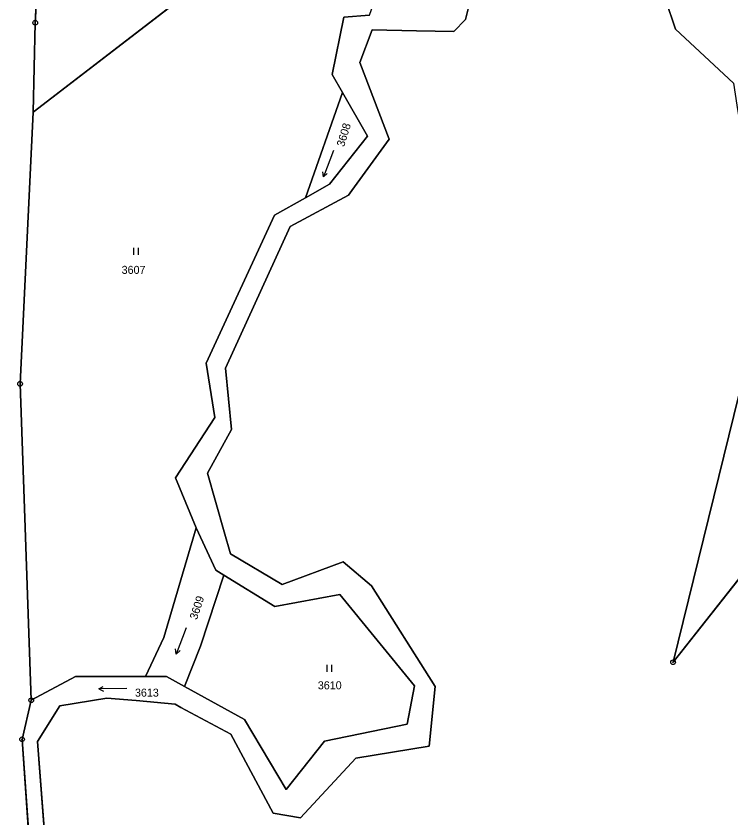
# Model space of a CAD drawing. Extents: x -689422 to -685210, y -987725 to -982160.
# Drawn here: x -686916.3 to -686764.7, y -987606.8 to -987436.5 of the extents above; entities that cross this region are included whole.
import ezdxf

# ---------------------------------------------------------------- set-up
doc = ezdxf.new("R2010")
doc.units = 0
for name, color, linetype in [('KN_Hranice obce', 7, 'Continuous'), ('KN_Hranice_katastrální území', 7, 'Continuous'), ('KN_Hranice_parcel', 7, 'Continuous'), ('KN_Parcelni cisla', 7, 'Continuous'), ('KN_Polygon parcely', 7, 'Continuous'), ('KN_POZEMKY_OSTATNI PLOCHA', 7, 'Continuous'), ('KN_POZEMKY_TTP', 7, 'Continuous'), ('KN_POZEMKY_VODNI_PLOCHA', 7, 'Continuous'), ('KN_VYUZITI_07_vodni plocha_tok prirozeny', 7, 'Continuous'), ('KN_VYUZITI_08_vodni plocha _tok umely', 7, 'Continuous'), ('KN_VYUZITI_16_ostatni plocha_silnice', 7, 'Continuous'), ('KN_Značky bodu BP', 7, 'Continuous'), ('KN_Značky kultur', 7, 'Continuous')]:
    doc.layers.add(name, color=color, linetype=linetype)

msp = doc.modelspace()

# ---------------------------------------------------------------- linework, layer by layer
at = {"layer": 'KN_Hranice obce'}
for points in [[(-686755.42, -987332.49), (-686773.36, -987386.48), (-686778.51, -987407.74), (-686780.35, -987427.48), (-686776.42, -987439.33), (-686764.12, -987450.8)], [(-686861.77, -987605.76), (-686855.95, -987606.71), (-686844.22, -987594.07), (-686828.69, -987591.51), (-686827.37, -987578.87), (-686840.92, -987557.46), (-686846.92, -987552.4), (-686859.89, -987557.2), (-686870.8, -987550.72), (-686872.14, -987546.06), (-686875.73, -987533.58), (-686870.61, -987524.32), (-686871.87, -987511.25), (-686858.16, -987481.21), (-686845.8, -987474.57), (-686845.05, -987473.54), (-686837.13, -987462.67), (-686839.33, -987456.93), (-686843.38, -987446.39), (-686840.77, -987439.46), (-686831.38, -987439.66), (-686823.47, -987439.82), (-686820.99, -987437.27), (-686818.58, -987427.67)], [(-686760.81, -987508.13), (-686776.93, -987573.72), (-686756.33, -987547.56)], [(-686907.88, -987641.59), (-686911.74, -987590.54), (-686907.04, -987582.95), (-686897.04, -987581.3), (-686890.86, -987581.86), (-686882.59, -987582.62), (-686881.34, -987583.3), (-686870.78, -987588.99), (-686861.77, -987605.76)]]:
    msp.add_lwpolyline(points, dxfattribs=at)
at = {"layer": 'KN_Hranice_katastrální území'}
for points in [[(-686755.42, -987332.49), (-686773.36, -987386.48), (-686778.51, -987407.74), (-686780.35, -987427.48), (-686776.42, -987439.33), (-686764.12, -987450.8)], [(-686861.77, -987605.76), (-686855.95, -987606.71), (-686844.22, -987594.07), (-686828.69, -987591.51), (-686827.37, -987578.87), (-686840.92, -987557.46), (-686846.92, -987552.4), (-686859.89, -987557.2), (-686870.8, -987550.72), (-686872.14, -987546.06), (-686875.73, -987533.58), (-686870.61, -987524.32), (-686871.87, -987511.25), (-686858.16, -987481.21), (-686845.8, -987474.57), (-686845.05, -987473.54), (-686837.13, -987462.67), (-686839.33, -987456.93), (-686843.38, -987446.39), (-686840.77, -987439.46), (-686831.38, -987439.66), (-686823.47, -987439.82), (-686820.99, -987437.27), (-686818.58, -987427.67)], [(-686760.81, -987508.13), (-686776.93, -987573.72), (-686756.33, -987547.56)], [(-686907.88, -987641.59), (-686911.74, -987590.54), (-686907.04, -987582.95), (-686897.04, -987581.3), (-686890.86, -987581.86), (-686882.59, -987582.62), (-686881.34, -987583.3), (-686870.78, -987588.99), (-686861.77, -987605.76)]]:
    msp.add_lwpolyline(points, dxfattribs=at)
at = {"layer": 'KN_Hranice_parcel'}
for p, q in [((-686912.66, -987456.94), (-686830.46, -987393.63)), ((-686843.38, -987446.39), (-686840.77, -987439.46)), ((-686840.77, -987439.46), (-686831.38, -987439.66)), ((-686831.38, -987439.66), (-686823.47, -987439.82)), ((-686839.33, -987456.93), (-686843.38, -987446.39)), ((-686854.91, -987475.14), (-686847.08, -987452.77)), ((-686845.8, -987474.57), (-686845.05, -987473.54)), ((-686776.93, -987573.72), (-686756.33, -987547.56)), ((-686840.92, -987557.46), (-686846.92, -987552.4)), ((-686911.74, -987590.54), (-686907.04, -987582.95)), ((-686907.88, -987641.59), (-686911.74, -987590.54)), ((-686861.77, -987605.76), (-686855.95, -987606.71))]:
    msp.add_line(p, q, dxfattribs=at)
for points in [[(-686755.42, -987332.49), (-686773.36, -987386.48), (-686778.51, -987407.74), (-686780.35, -987427.48), (-686776.42, -987439.33), (-686764.12, -987450.8), (-686763.37, -987455.44)], [(-686823.47, -987439.82), (-686820.99, -987437.27), (-686818.58, -987427.67)], [(-686912.66, -987456.94), (-686912.26, -987437.97), (-686911.94, -987431.93)], [(-686847.08, -987452.77), (-686849.27, -987448.97), (-686846.79, -987436.76), (-686841.34, -987436.37)], [(-686854.91, -987475.14), (-686849.8, -987472.26), (-686841.74, -987462.07), (-686847.08, -987452.77)], [(-686763.37, -987455.44), (-686758.35, -987486.58), (-686760.81, -987508.13), (-686776.93, -987573.72)], [(-686913.09, -987581.77), (-686915.48, -987514.61), (-686912.66, -987456.94)], [(-686845.05, -987473.54), (-686837.13, -987462.67), (-686839.33, -987456.93)], [(-686878.13, -987545.19), (-686882.46, -987534.59), (-686874.13, -987521.74), (-686875.98, -987510.22), (-686861.47, -987478.83), (-686854.91, -987475.14)], [(-686872.14, -987546.06), (-686875.73, -987533.58), (-686870.61, -987524.32), (-686871.87, -987511.25), (-686858.16, -987481.21), (-686845.8, -987474.57)], [(-686888.89, -987576.75), (-686884.94, -987568.44), (-686878.13, -987545.19)], [(-686872.26, -987555.2), (-686873.93, -987554.17), (-686878.13, -987545.19)], [(-686846.92, -987552.4), (-686859.89, -987557.2), (-686870.8, -987550.72), (-686872.14, -987546.06)], [(-686880.56, -987578.87), (-686877.17, -987570.3), (-686872.26, -987555.2)], [(-686880.56, -987578.87), (-686867.88, -987585.85), (-686859.01, -987600.71), (-686850.89, -987590.43), (-686833.32, -987586.83), (-686831.8, -987578.68), (-686847.63, -987559.3), (-686861.45, -987561.87), (-686872.26, -987555.2)], [(-686855.95, -987606.71), (-686844.22, -987594.07), (-686828.69, -987591.51), (-686827.37, -987578.87), (-686840.92, -987557.46)], [(-686913.09, -987581.77), (-686903.7, -987576.71), (-686888.89, -987576.75)], [(-686888.89, -987576.75), (-686884.41, -987576.76), (-686880.56, -987578.87)], [(-686910.83, -987649.41), (-686915.05, -987590.07), (-686913.09, -987581.77)], [(-686907.04, -987582.95), (-686897.04, -987581.3), (-686890.86, -987581.86)], [(-686890.86, -987581.86), (-686882.59, -987582.62), (-686881.34, -987583.3)], [(-686881.34, -987583.3), (-686870.78, -987588.99), (-686861.77, -987605.76)]]:
    msp.add_lwpolyline(points, dxfattribs=at)
at = {"layer": 'KN_Polygon parcely'}
for points in [[(-686760.81, -987508.13), (-686776.93, -987573.72), (-686756.33, -987547.56), (-686737.1, -987523.12), (-686723.4, -987468.3), (-686718.13, -987454.09), (-686716.15, -987410.94), (-686681.65, -987309.77), (-686740.4, -987298.25), (-686743.58, -987296.86), (-686755.42, -987332.49), (-686773.36, -987386.48), (-686778.51, -987407.74), (-686780.35, -987427.48), (-686776.42, -987439.33), (-686764.12, -987450.8), (-686763.37, -987455.44), (-686758.35, -987486.58)], [(-686861.47, -987478.83), (-686854.91, -987475.14), (-686847.08, -987452.77), (-686849.27, -987448.97), (-686846.79, -987436.76), (-686841.34, -987436.37), (-686835.69, -987420.24), (-686830.46, -987393.63), (-686912.66, -987456.94), (-686915.48, -987514.61), (-686913.09, -987581.77), (-686903.7, -987576.71), (-686888.89, -987576.75), (-686884.94, -987568.44), (-686878.13, -987545.19), (-686882.46, -987534.59), (-686874.13, -987521.74), (-686875.98, -987510.22)], [(-686849.8, -987472.26), (-686841.74, -987462.07), (-686847.08, -987452.77), (-686854.91, -987475.14)], [(-686877.17, -987570.3), (-686872.26, -987555.2), (-686873.93, -987554.17), (-686878.13, -987545.19), (-686884.94, -987568.44), (-686888.89, -987576.75), (-686884.41, -987576.76), (-686880.56, -987578.87)], [(-686872.26, -987555.2), (-686877.17, -987570.3), (-686880.56, -987578.87), (-686867.88, -987585.85), (-686859.01, -987600.71), (-686850.89, -987590.43), (-686833.32, -987586.83), (-686831.8, -987578.68), (-686847.63, -987559.3), (-686861.45, -987561.87)]]:
    msp.add_lwpolyline(points, close=True, dxfattribs=at)
for points in [[(-686911.94, -987431.93), (-686912.26, -987437.97), (-686912.66, -987456.94), (-686830.46, -987393.63)], [(-686907.88, -987641.59), (-686911.74, -987590.54), (-686907.04, -987582.95), (-686897.04, -987581.3), (-686890.86, -987581.86), (-686882.59, -987582.62), (-686881.34, -987583.3), (-686870.78, -987588.99), (-686861.77, -987605.76), (-686855.95, -987606.71), (-686844.22, -987594.07), (-686828.69, -987591.51), (-686827.37, -987578.87), (-686840.92, -987557.46), (-686846.92, -987552.4), (-686859.89, -987557.2), (-686870.8, -987550.72), (-686872.14, -987546.06), (-686875.73, -987533.58), (-686870.61, -987524.32), (-686871.87, -987511.25), (-686858.16, -987481.21), (-686845.8, -987474.57), (-686845.05, -987473.54), (-686837.13, -987462.67), (-686839.33, -987456.93), (-686843.38, -987446.39), (-686840.77, -987439.46), (-686831.38, -987439.66), (-686823.47, -987439.82), (-686820.99, -987437.27), (-686818.58, -987427.67)], [(-686926.78, -987663.3), (-686926.15, -987670.15), (-686915.01, -987660.83), (-686916.5, -987649.53), (-686910.83, -987649.41), (-686915.05, -987590.07), (-686913.09, -987581.77), (-686915.48, -987514.61), (-686912.66, -987456.94), (-686912.26, -987437.97), (-686911.94, -987431.93)], [(-686841.34, -987436.37), (-686846.79, -987436.76), (-686849.27, -987448.97), (-686847.08, -987452.77), (-686841.74, -987462.07), (-686849.8, -987472.26), (-686854.91, -987475.14), (-686861.47, -987478.83), (-686875.98, -987510.22), (-686874.13, -987521.74), (-686882.46, -987534.59), (-686878.13, -987545.19), (-686873.93, -987554.17), (-686872.26, -987555.2), (-686861.45, -987561.87), (-686847.63, -987559.3), (-686831.8, -987578.68), (-686833.32, -987586.83), (-686850.89, -987590.43), (-686859.01, -987600.71), (-686867.88, -987585.85), (-686880.56, -987578.87), (-686884.41, -987576.76), (-686888.89, -987576.75), (-686903.7, -987576.71), (-686913.09, -987581.77), (-686915.05, -987590.07), (-686910.83, -987649.41)]]:
    msp.add_lwpolyline(points, dxfattribs=at)
at = {"layer": 'KN_POZEMKY_OSTATNI PLOCHA'}
for p, q in [((-686911.94, -987431.93), (-686912.26, -987437.97)), ((-686912.26, -987437.97), (-686912.66, -987456.94)), ((-686912.66, -987456.94), (-686915.48, -987514.61)), ((-686915.48, -987514.61), (-686913.09, -987581.77)), ((-686913.09, -987581.77), (-686915.05, -987590.07)), ((-686915.05, -987590.07), (-686910.83, -987649.41))]:
    msp.add_line(p, q, dxfattribs=at)
at = {"layer": 'KN_POZEMKY_TTP'}
for p, q in [((-686912.66, -987456.94), (-686830.46, -987393.63)), ((-686830.46, -987393.63), (-686912.66, -987456.94)), ((-686776.42, -987439.33), (-686780.35, -987427.48)), ((-686912.26, -987437.97), (-686911.94, -987431.93)), ((-686912.66, -987456.94), (-686912.26, -987437.97)), ((-686846.79, -987436.76), (-686849.27, -987448.97)), ((-686841.34, -987436.37), (-686846.79, -987436.76)), ((-686764.12, -987450.8), (-686776.42, -987439.33)), ((-686849.27, -987448.97), (-686847.08, -987452.77)), ((-686847.08, -987452.77), (-686854.91, -987475.14)), ((-686915.48, -987514.61), (-686912.66, -987456.94)), ((-686854.91, -987475.14), (-686861.47, -987478.83)), ((-686861.47, -987478.83), (-686875.98, -987510.22)), ((-686776.93, -987573.72), (-686760.81, -987508.13)), ((-686875.98, -987510.22), (-686874.13, -987521.74)), ((-686913.09, -987581.77), (-686915.48, -987514.61)), ((-686874.13, -987521.74), (-686882.46, -987534.59)), ((-686882.46, -987534.59), (-686878.13, -987545.19)), ((-686878.13, -987545.19), (-686884.94, -987568.44)), ((-686756.33, -987547.56), (-686776.93, -987573.72)), ((-686877.17, -987570.3), (-686872.26, -987555.2)), ((-686872.26, -987555.2), (-686861.45, -987561.87)), ((-686861.45, -987561.87), (-686847.63, -987559.3)), ((-686847.63, -987559.3), (-686831.8, -987578.68)), ((-686884.94, -987568.44), (-686888.89, -987576.75)), ((-686880.56, -987578.87), (-686877.17, -987570.3)), ((-686903.7, -987576.71), (-686913.09, -987581.77)), ((-686888.89, -987576.75), (-686903.7, -987576.71)), ((-686867.88, -987585.85), (-686880.56, -987578.87)), ((-686831.8, -987578.68), (-686833.32, -987586.83)), ((-686859.01, -987600.71), (-686867.88, -987585.85)), ((-686833.32, -987586.83), (-686850.89, -987590.43)), ((-686850.89, -987590.43), (-686859.01, -987600.71))]:
    msp.add_line(p, q, dxfattribs=at)
at = {"layer": 'KN_POZEMKY_VODNI_PLOCHA'}
for p, q in [((-686818.58, -987427.67), (-686820.99, -987437.27)), ((-686849.27, -987448.97), (-686846.79, -987436.76)), ((-686846.79, -987436.76), (-686841.34, -987436.37)), ((-686820.99, -987437.27), (-686823.47, -987439.82)), ((-686840.77, -987439.46), (-686843.38, -987446.39)), ((-686831.38, -987439.66), (-686840.77, -987439.46)), ((-686823.47, -987439.82), (-686831.38, -987439.66)), ((-686843.38, -987446.39), (-686839.33, -987456.93)), ((-686847.08, -987452.77), (-686849.27, -987448.97)), ((-686854.91, -987475.14), (-686847.08, -987452.77)), ((-686841.74, -987462.07), (-686847.08, -987452.77)), ((-686847.08, -987452.77), (-686841.74, -987462.07)), ((-686839.33, -987456.93), (-686837.13, -987462.67)), ((-686849.8, -987472.26), (-686841.74, -987462.07)), ((-686841.74, -987462.07), (-686849.8, -987472.26)), ((-686837.13, -987462.67), (-686845.05, -987473.54)), ((-686854.91, -987475.14), (-686849.8, -987472.26)), ((-686849.8, -987472.26), (-686854.91, -987475.14)), ((-686845.05, -987473.54), (-686845.8, -987474.57)), ((-686861.47, -987478.83), (-686854.91, -987475.14)), ((-686845.8, -987474.57), (-686858.16, -987481.21)), ((-686875.98, -987510.22), (-686861.47, -987478.83)), ((-686858.16, -987481.21), (-686871.87, -987511.25)), ((-686874.13, -987521.74), (-686875.98, -987510.22)), ((-686871.87, -987511.25), (-686870.61, -987524.32)), ((-686882.46, -987534.59), (-686874.13, -987521.74)), ((-686870.61, -987524.32), (-686875.73, -987533.58)), ((-686878.13, -987545.19), (-686882.46, -987534.59)), ((-686875.73, -987533.58), (-686872.14, -987546.06)), ((-686884.94, -987568.44), (-686878.13, -987545.19)), ((-686873.93, -987554.17), (-686878.13, -987545.19)), ((-686878.13, -987545.19), (-686873.93, -987554.17)), ((-686872.14, -987546.06), (-686870.8, -987550.72)), ((-686870.8, -987550.72), (-686859.89, -987557.2)), ((-686859.89, -987557.2), (-686846.92, -987552.4)), ((-686846.92, -987552.4), (-686840.92, -987557.46)), ((-686872.26, -987555.2), (-686877.17, -987570.3)), ((-686872.26, -987555.2), (-686873.93, -987554.17)), ((-686873.93, -987554.17), (-686872.26, -987555.2)), ((-686861.45, -987561.87), (-686872.26, -987555.2)), ((-686840.92, -987557.46), (-686827.37, -987578.87)), ((-686847.63, -987559.3), (-686861.45, -987561.87)), ((-686831.8, -987578.68), (-686847.63, -987559.3)), ((-686888.89, -987576.75), (-686884.94, -987568.44)), ((-686877.17, -987570.3), (-686880.56, -987578.87)), ((-686913.09, -987581.77), (-686903.7, -987576.71)), ((-686903.7, -987576.71), (-686888.89, -987576.75)), ((-686888.89, -987576.75), (-686884.41, -987576.76)), ((-686884.41, -987576.76), (-686888.89, -987576.75)), ((-686884.41, -987576.76), (-686880.56, -987578.87)), ((-686880.56, -987578.87), (-686884.41, -987576.76)), ((-686880.56, -987578.87), (-686867.88, -987585.85)), ((-686833.32, -987586.83), (-686831.8, -987578.68)), ((-686827.37, -987578.87), (-686828.69, -987591.51)), ((-686915.05, -987590.07), (-686913.09, -987581.77)), ((-686897.04, -987581.3), (-686907.04, -987582.95)), ((-686890.86, -987581.86), (-686897.04, -987581.3)), ((-686882.59, -987582.62), (-686890.86, -987581.86)), ((-686881.34, -987583.3), (-686882.59, -987582.62)), ((-686907.04, -987582.95), (-686911.74, -987590.54)), ((-686870.78, -987588.99), (-686881.34, -987583.3)), ((-686867.88, -987585.85), (-686859.01, -987600.71)), ((-686850.89, -987590.43), (-686833.32, -987586.83)), ((-686861.77, -987605.76), (-686870.78, -987588.99)), ((-686910.83, -987649.41), (-686915.05, -987590.07)), ((-686911.74, -987590.54), (-686907.88, -987641.59)), ((-686859.01, -987600.71), (-686850.89, -987590.43)), ((-686828.69, -987591.51), (-686844.22, -987594.07)), ((-686844.22, -987594.07), (-686855.95, -987606.71)), ((-686855.95, -987606.71), (-686861.77, -987605.76))]:
    msp.add_line(p, q, dxfattribs=at)
at = {"layer": 'KN_VYUZITI_07_vodni plocha_tok prirozeny'}
for p, q in [((-686818.58, -987427.67), (-686820.99, -987437.27)), ((-686849.27, -987448.97), (-686846.79, -987436.76)), ((-686846.79, -987436.76), (-686841.34, -987436.37)), ((-686820.99, -987437.27), (-686823.47, -987439.82)), ((-686840.77, -987439.46), (-686843.38, -987446.39)), ((-686831.38, -987439.66), (-686840.77, -987439.46)), ((-686823.47, -987439.82), (-686831.38, -987439.66)), ((-686843.38, -987446.39), (-686839.33, -987456.93)), ((-686847.08, -987452.77), (-686849.27, -987448.97)), ((-686841.74, -987462.07), (-686847.08, -987452.77)), ((-686839.33, -987456.93), (-686837.13, -987462.67)), ((-686849.8, -987472.26), (-686841.74, -987462.07)), ((-686837.13, -987462.67), (-686845.05, -987473.54)), ((-686854.91, -987475.14), (-686849.8, -987472.26)), ((-686845.05, -987473.54), (-686845.8, -987474.57)), ((-686861.47, -987478.83), (-686854.91, -987475.14)), ((-686845.8, -987474.57), (-686858.16, -987481.21)), ((-686875.98, -987510.22), (-686861.47, -987478.83)), ((-686858.16, -987481.21), (-686871.87, -987511.25)), ((-686874.13, -987521.74), (-686875.98, -987510.22)), ((-686871.87, -987511.25), (-686870.61, -987524.32)), ((-686882.46, -987534.59), (-686874.13, -987521.74)), ((-686870.61, -987524.32), (-686875.73, -987533.58)), ((-686878.13, -987545.19), (-686882.46, -987534.59)), ((-686875.73, -987533.58), (-686872.14, -987546.06)), ((-686873.93, -987554.17), (-686878.13, -987545.19)), ((-686872.14, -987546.06), (-686870.8, -987550.72)), ((-686870.8, -987550.72), (-686859.89, -987557.2)), ((-686859.89, -987557.2), (-686846.92, -987552.4)), ((-686846.92, -987552.4), (-686840.92, -987557.46)), ((-686872.26, -987555.2), (-686873.93, -987554.17)), ((-686861.45, -987561.87), (-686872.26, -987555.2)), ((-686840.92, -987557.46), (-686827.37, -987578.87)), ((-686847.63, -987559.3), (-686861.45, -987561.87)), ((-686831.8, -987578.68), (-686847.63, -987559.3)), ((-686913.09, -987581.77), (-686903.7, -987576.71)), ((-686903.7, -987576.71), (-686888.89, -987576.75)), ((-686888.89, -987576.75), (-686884.41, -987576.76)), ((-686884.41, -987576.76), (-686880.56, -987578.87)), ((-686880.56, -987578.87), (-686867.88, -987585.85)), ((-686833.32, -987586.83), (-686831.8, -987578.68)), ((-686827.37, -987578.87), (-686828.69, -987591.51)), ((-686915.05, -987590.07), (-686913.09, -987581.77)), ((-686897.04, -987581.3), (-686907.04, -987582.95)), ((-686890.86, -987581.86), (-686897.04, -987581.3)), ((-686882.59, -987582.62), (-686890.86, -987581.86)), ((-686881.34, -987583.3), (-686882.59, -987582.62)), ((-686907.04, -987582.95), (-686911.74, -987590.54)), ((-686870.78, -987588.99), (-686881.34, -987583.3)), ((-686867.88, -987585.85), (-686859.01, -987600.71)), ((-686850.89, -987590.43), (-686833.32, -987586.83)), ((-686861.77, -987605.76), (-686870.78, -987588.99)), ((-686910.83, -987649.41), (-686915.05, -987590.07)), ((-686911.74, -987590.54), (-686907.88, -987641.59)), ((-686859.01, -987600.71), (-686850.89, -987590.43)), ((-686828.69, -987591.51), (-686844.22, -987594.07)), ((-686844.22, -987594.07), (-686855.95, -987606.71)), ((-686855.95, -987606.71), (-686861.77, -987605.76))]:
    msp.add_line(p, q, dxfattribs=at)
at = {"layer": 'KN_VYUZITI_08_vodni plocha _tok umely'}
for p, q in [((-686854.91, -987475.14), (-686847.08, -987452.77)), ((-686847.08, -987452.77), (-686841.74, -987462.07)), ((-686841.74, -987462.07), (-686849.8, -987472.26)), ((-686849.8, -987472.26), (-686854.91, -987475.14)), ((-686884.94, -987568.44), (-686878.13, -987545.19)), ((-686878.13, -987545.19), (-686873.93, -987554.17)), ((-686872.26, -987555.2), (-686877.17, -987570.3)), ((-686873.93, -987554.17), (-686872.26, -987555.2)), ((-686888.89, -987576.75), (-686884.94, -987568.44)), ((-686877.17, -987570.3), (-686880.56, -987578.87)), ((-686884.41, -987576.76), (-686888.89, -987576.75)), ((-686880.56, -987578.87), (-686884.41, -987576.76))]:
    msp.add_line(p, q, dxfattribs=at)
at = {"layer": 'KN_VYUZITI_16_ostatni plocha_silnice'}
for p, q in [((-686911.94, -987431.93), (-686912.26, -987437.97)), ((-686912.26, -987437.97), (-686912.66, -987456.94)), ((-686912.66, -987456.94), (-686915.48, -987514.61)), ((-686915.48, -987514.61), (-686913.09, -987581.77)), ((-686913.09, -987581.77), (-686915.05, -987590.07)), ((-686915.05, -987590.07), (-686910.83, -987649.41))]:
    msp.add_line(p, q, dxfattribs=at)
at = {"layer": 'KN_Značky bodu BP'}
for centre, radius in [((-686912.26, -987437.97), 0.5), ((-686912.26, -987437.97), 0.0303), ((-686915.48, -987514.61), 0.5), ((-686915.48, -987514.61), 0.0303), ((-686776.93, -987573.72), 0.5), ((-686776.93, -987573.72), 0.0303), ((-686913.09, -987581.77), 0.5), ((-686913.09, -987581.77), 0.0303), ((-686915.05, -987590.07), 0.5), ((-686915.05, -987590.07), 0.0303)]:
    msp.add_circle(centre, radius, dxfattribs=at)
at = {"layer": 'KN_Značky kultur'}
for p, q in [((-686848.96, -987465.08), (-686851.11, -987470.68)), ((-686851.11, -987470.68), (-686851.23, -987469.59)), ((-686851.11, -987470.68), (-686850.29, -987469.95)), ((-686891.31, -987487.21), (-686891.31, -987485.71)), ((-686890.31, -987487.21), (-686890.31, -987485.71)), ((-686880.21, -987566.37), (-686882.36, -987571.97)), ((-686882.36, -987571.97), (-686882.48, -987570.88)), ((-686882.36, -987571.97), (-686881.54, -987571.24)), ((-686850.35, -987575.75), (-686850.35, -987574.25)), ((-686849.35, -987575.75), (-686849.35, -987574.25)), ((-686898.79, -987579.35), (-686897.82, -987578.84)), ((-686892.79, -987579.25), (-686898.79, -987579.35)), ((-686898.79, -987579.35), (-686897.8, -987579.84))]:
    msp.add_line(p, q, dxfattribs=at)

# ---------------------------------------------------------------- texts
at = {"layer": 'KN_Parcelni cisla'}
for s, rotation, p in [('3608', 73, (-686846.74, -987464.42)), ('3609', 72, (-686877.94, -987564.78))]:
    msp.add_text(s, height=1.7, rotation=rotation, dxfattribs=at).set_placement(p)
for s, p in [('3607', (-686893.92, -987491.27)), ('3613', (-686891.1, -987581.01)), ('3610', (-686852.3, -987579.45))]:
    msp.add_text(s, height=1.7, dxfattribs=at).set_placement(p)

doc.saveas('drawing.dxf')
